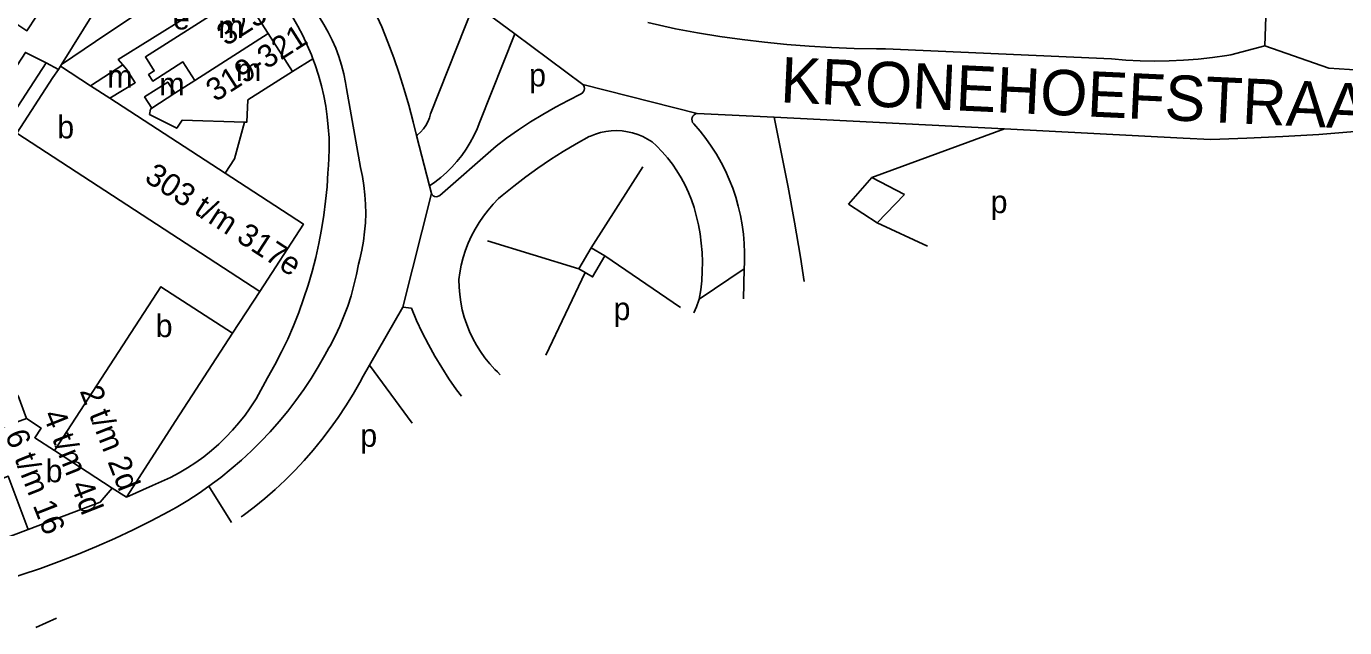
# Model space of a CAD drawing. Extents: x 159294 to 161936, y 384538 to 386517.
# Drawn here: x 160269 to 160501.3, y 384711.5 to 384817.5 of the extents above; entities that cross this region are included whole.
import ezdxf

# ---------------------------------------------------------------- set-up
doc = ezdxf.new("R2010")
doc.units = 0
for name, color, linetype in [('BLT_Basislijn', 7, 'Continuous'), ('BLT_Bebouwing', 7, 'Continuous'), ('BLT_Centroide', 7, 'Continuous'), ('BLT_Huisnummer', 7, 'Continuous'), ('BLT_Huisnummer_reeks', 7, 'Continuous'), ('BLT_Onderverdeling_panden', 7, 'Continuous'), ('BLT_Straatnaam_hoofdweg', 7, 'Continuous'), ('BLT_Vlakafsluiter', 7, 'Continuous')]:
    doc.layers.add(name, color=color, linetype=linetype)

msp = doc.modelspace()

# ---------------------------------------------------------------- linework, layer by layer
at = {"layer": 'BLT_Basislijn'}
for p, q in [((160340.25, 384802.05), (160347.95, 384821.42)), ((160355.09, 384816.13), (160347.95, 384821.42)), ((160487.26, 384814.01), (160487.4, 384819.11)), ((160348.92, 384800.65), (160355.09, 384816.13)), ((160367.06, 384807.23), (160355.09, 384816.13)), ((160420.39, 384813.47), (160460.22, 384811.73)), ((160481.26, 384812.42), (160487.26, 384814.01)), ((160319.5, 384811.75), (160315.9, 384809.48)), ((160325.46, 384806.48), (160327.88, 384792.59)), ((160337.79, 384798.2), (160337.17, 384800.64)), ((160387.19, 384802.11), (160400.76, 384801.43)), ((160400.76, 384801.43), (160441.39, 384799.39)), ((160340.05, 384789.35), (160337.79, 384798.2)), ((160351.79, 384796.35), (160341.86, 384787.67)), ((160368.52, 384778.45), (160377.63, 384792.68)), ((160340.39, 384788.03), (160340.05, 384789.35)), ((160417.98, 384790.81), (160413.87, 384786.11)), ((160423.75, 384787.81), (160417.98, 384790.81)), ((160418.93, 384782.85), (160423.75, 384787.81)), ((160413.87, 384786.11), (160418.93, 384782.85)), ((160350.27, 384779.66), (160366.35, 384774.74)), ((160366.35, 384774.74), (160368.52, 384778.45)), ((160368.52, 384778.45), (160370.95, 384777.04)), ((160370.95, 384777.04), (160384.3, 384767.95)), ((160367.5, 384774.07), (160366.35, 384774.74)), ((160395.5, 384774.71), (160395.36, 384769.48)), ((160367.5, 384774.07), (160360.58, 384759.54)), ((160329.5, 384757.77), (160335.38, 384767.99)), ((160336.87, 384767.83), (160335.38, 384767.99)), ((160328.38, 384755.83), (160329.5, 384757.77)), ((160329.5, 384757.77), (160337.01, 384747.53)), ((160311.5, 384755.52), (160309.49, 384751.82)), ((160309.49, 384751.82), (160308.35, 384750.1))]:
    msp.add_line(p, q, dxfattribs=at)
for points in [[(160320.2, 384837.74), (160321.87, 384835.33), (160323.47, 384832.88), (160325.01, 384830.39), (160326.48, 384827.86), (160327.87, 384825.29), (160329.2, 384822.68), (160330.45, 384820.04), (160331.64, 384817.36), (160332.74, 384814.65), (160333.78, 384811.91), (160334.74, 384809.15), (160335.62, 384806.36), (160336.43, 384803.55), (160337.17, 384800.64)], [(160314.88, 384820.71), (160315.89, 384819.13), (160316.84, 384817.51), (160317.71, 384815.85), (160318.52, 384814.15), (160319.25, 384812.42), (160319.5, 384811.75)], [(160319.7, 384820.42), (160320.6, 384819.14), (160321.44, 384817.81), (160322.21, 384816.44), (160322.91, 384815.03), (160323.53, 384813.59), (160324.08, 384812.12), (160324.56, 384810.63), (160324.96, 384809.11), (160325.28, 384807.57), (160325.46, 384806.48)], [(160378.54, 384818.13), (160383.4, 384817.03), (160387.3, 384816.31), (160391.21, 384815.68), (160395.12, 384815.13), (160399.05, 384814.65), (160402.99, 384814.26), (160406.94, 384813.94), (160410.89, 384813.71), (160414.85, 384813.55), (160418.8, 384813.48), (160420.39, 384813.47)], [(160460.22, 384811.73), (160462.75, 384811.52), (160465.29, 384811.39), (160467.84, 384811.35), (160470.38, 384811.38), (160472.93, 384811.49), (160475.46, 384811.68), (160477.99, 384811.95), (160480.51, 384812.3), (160481.26, 384812.42)], [(160319.5, 384811.75), (160319.91, 384810.66), (160320.49, 384808.88), (160321.02, 384806.98)], [(160509.9, 384809.39), (160502.13, 384809.85), (160498.53, 384810.09)], [(160366.78, 384805.55), (160367.02, 384805.73), (160367.2, 384805.96), (160367.31, 384806.24), (160367.34, 384806.53), (160367.29, 384806.83), (160367.17, 384807.1), (160367.06, 384807.23)], [(160311.5, 384755.52), (160312.83, 384757.83), (160313.98, 384760.09), (160315.07, 384762.37), (160316.08, 384764.69), (160317.02, 384767.05), (160317.88, 384769.43), (160318.67, 384771.83), (160319.38, 384774.26), (160320.01, 384776.71), (160320.57, 384779.18), (160321.04, 384781.67), (160321.44, 384784.17), (160321.76, 384786.68), (160322, 384789.2), (160322.16, 384791.73), (160322.2, 384792.17), (160322.33, 384794.04), (160322.38, 384795.92), (160322.35, 384797.8), (160322.23, 384799.67), (160322.04, 384801.54), (160321.77, 384803.4), (160321.42, 384805.24), (160321.02, 384806.98)], [(160366.78, 384805.55), (160364.49, 384804.42), (160362.24, 384803.22), (160360.02, 384801.95), (160357.85, 384800.61), (160355.72, 384799.21), (160353.64, 384797.73), (160351.79, 384796.35)], [(160304.03, 384791.58), (160305.67, 384794.12), (160307.49, 384800.58)], [(160340.25, 384802.05), (160340.04, 384801.33), (160339.76, 384800.65), (160339.4, 384799.99), (160338.98, 384799.38), (160338.49, 384798.82), (160337.94, 384798.32), (160337.79, 384798.2)], [(160348.92, 384800.65), (160348.43, 384799.39), (160347.86, 384798.17), (160347.22, 384796.98), (160346.52, 384795.83), (160345.74, 384794.73), (160344.9, 384793.67), (160344, 384792.66), (160343.05, 384791.71), (160342.03, 384790.82), (160340.97, 384789.99), (160340.05, 384789.35)], [(160387.19, 384802.11), (160386.91, 384802.03), (160386.67, 384801.87), (160386.47, 384801.65), (160386.34, 384801.39), (160386.29, 384801.1), (160386.31, 384800.81), (160386.42, 384800.54), (160386.64, 384800.26)], [(160386.64, 384800.26), (160387.72, 384799), (160388.75, 384797.69), (160389.71, 384796.33), (160390.6, 384794.93), (160391.43, 384793.48), (160392.18, 384792), (160392.86, 384790.48), (160393.47, 384788.93), (160394.01, 384787.36), (160394.46, 384785.76), (160394.84, 384784.14), (160395.15, 384782.5), (160395.37, 384780.85), (160395.51, 384779.19), (160395.58, 384777.53), (160395.56, 384775.87), (160395.5, 384774.71)], [(160400.76, 384801.43), (160402.03, 384795.32), (160403.23, 384789.15), (160404.35, 384782.97), (160405.4, 384776.77), (160406.06, 384772.53)], [(160368.21, 384798.05), (160365.89, 384796.76), (160363.61, 384795.41), (160361.36, 384793.98), (160359.17, 384792.49), (160357.01, 384790.93), (160354.91, 384789.31), (160352.85, 384787.63), (160352.24, 384787.1)], [(160379.27, 384797.11), (160378.47, 384797.61), (160377.63, 384798.04), (160376.75, 384798.4), (160375.85, 384798.69), (160374.92, 384798.9), (160373.98, 384799.03), (160373.03, 384799.08), (160372.09, 384799.05), (160371.14, 384798.94), (160370.21, 384798.75), (160369.3, 384798.48), (160368.42, 384798.14), (160368.21, 384798.05)], [(160441.39, 384799.39), (160472.85, 384797.77), (160477.71, 384797.51)], [(160477.71, 384797.51), (160484.06, 384797.74), (160490.41, 384798.05), (160496.76, 384798.43), (160503.1, 384798.91), (160509.43, 384799.45), (160510.13, 384799.52)], [(160387.04, 384784.15), (160386.66, 384785.53), (160386.21, 384786.88), (160385.68, 384788.21), (160385.08, 384789.5), (160384.41, 384790.76), (160383.66, 384791.98), (160382.85, 384793.15), (160381.98, 384794.28), (160381.04, 384795.36), (160380.05, 384796.38), (160379.27, 384797.11)], [(160327.88, 384792.59), (160328.23, 384791), (160328.5, 384789.39), (160328.68, 384787.76), (160328.79, 384786.13), (160328.82, 384784.5), (160328.77, 384782.86), (160328.63, 384781.24), (160328.42, 384779.61), (160328.13, 384778.01), (160327.76, 384776.42), (160327.54, 384775.58)], [(160340.39, 384788.03), (160340.52, 384787.79), (160340.71, 384787.6), (160340.95, 384787.48), (160341.21, 384787.43), (160341.48, 384787.47), (160341.73, 384787.57), (160341.86, 384787.67)], [(160352.24, 384787.1), (160351.28, 384786.13), (160350.38, 384785.1), (160349.55, 384784.03), (160348.78, 384782.9), (160348.08, 384781.73), (160347.44, 384780.53), (160346.88, 384779.28), (160346.4, 384778.01), (160345.98, 384776.71), (160345.65, 384775.39), (160345.39, 384774.05), (160345.23, 384772.88)], [(160387.59, 384769.37), (160387.85, 384771.01), (160388.02, 384772.65), (160388.12, 384774.3), (160388.14, 384775.95), (160388.08, 384777.6), (160387.94, 384779.24), (160387.72, 384780.88), (160387.43, 384782.5), (160387.04, 384784.15)], [(160370.95, 384777.04), (160368.78, 384773.32), (160367.5, 384774.07)], [(160327.54, 384775.58), (160327.18, 384773.71), (160326.75, 384771.84), (160326.24, 384770), (160325.65, 384768.18), (160324.99, 384766.39), (160324.25, 384764.62), (160323.44, 384762.89), (160322.56, 384761.19), (160322.33, 384760.79)], [(160345.23, 384772.88), (160345.27, 384771.53), (160345.38, 384770.19), (160345.57, 384768.85), (160345.84, 384767.53), (160346.19, 384766.23), (160346.61, 384764.95), (160347.12, 384763.7), (160347.69, 384762.48), (160348.33, 384761.3), (160349.05, 384760.16), (160349.83, 384759.06), (160350.67, 384758.01), (160351.58, 384757.01), (160352.02, 384756.57)], [(160336.87, 384767.83), (160337.79, 384765.66), (160338.79, 384763.53), (160339.86, 384761.43), (160341, 384759.37), (160342.21, 384757.35), (160343.48, 384755.37), (160344.83, 384753.44), (160345.68, 384752.29)], [(160386.65, 384766.99), (160387.11, 384768.04), (160387.53, 384769.21), (160387.59, 384769.37)], [(160301.2, 384736.43), (160303.3, 384738), (160305.14, 384739.49), (160306.94, 384741.04), (160308.68, 384742.65), (160310.36, 384744.32), (160311.99, 384746.04), (160313.56, 384747.82), (160315.07, 384749.65), (160316.51, 384751.53), (160317.9, 384753.46), (160319.21, 384755.43), (160320.46, 384757.45), (160321.64, 384759.5), (160322.33, 384760.79)], [(160352.02, 384756.57), (160352.52, 384756.04)], [(160306.89, 384731.02), (160307.25, 384731.28), (160309.17, 384732.74), (160311.04, 384734.28), (160312.86, 384735.87), (160314.62, 384737.52), (160316.33, 384739.23), (160317.98, 384740.99), (160319.57, 384742.81), (160321.1, 384744.68), (160322.57, 384746.6), (160323.97, 384748.56), (160325.31, 384750.58), (160326.58, 384752.63), (160327.78, 384754.73), (160328.38, 384755.83)], [(160308.35, 384750.1), (160307.55, 384748.97), (160306.48, 384747.61), (160305.35, 384746.3), (160304.17, 384745.05), (160302.92, 384743.85), (160301.62, 384742.71), (160300.27, 384741.63), (160298.88, 384740.62), (160297.43, 384739.67), (160295.95, 384738.79), (160294.42, 384737.98), (160292.86, 384737.24), (160291.27, 384736.57), (160286.65, 384734.49)], [(160295.45, 384732.69), (160297.48, 384733.92), (160299.46, 384735.21), (160301.2, 384736.43)], [(160263.87, 384719.36), (160268.14, 384720.8), (160271.49, 384721.94), (160274.82, 384723.15), (160278.13, 384724.44), (160281.4, 384725.8), (160284.64, 384727.24), (160287.84, 384728.75), (160291.02, 384730.33), (160294.15, 384731.98), (160295.45, 384732.69)], [(160274.33, 384713.17), (160270.71, 384711.52)]]:
    msp.add_lwpolyline(points, dxfattribs=at)
at = {"layer": 'BLT_Bebouwing'}
for p, q in [((160311.62, 384816.18), (160307.25, 384823.03)), ((160272.49, 384811.01), (160274.7, 384809.88)), ((160274.7, 384809.88), (160275.04, 384810.42)), ((160310.15, 384770.77), (160305.36, 384763.39)), ((160305.36, 384763.39), (160295.38, 384748.02))]:
    msp.add_line(p, q, dxfattribs=at)
for points in [[(160275.23, 384810.74), (160284.89, 384826.37)], [(160266.14, 384815.55), (160267.55, 384817.71), (160269.13, 384816.68), (160270.82, 384819.28), (160266.35, 384822.25), (160261.94, 384825.06)], [(160286.03, 384810.67), (160285.23, 384811.6), (160297.31, 384819.13), (160297.18, 384819.33), (160301.8, 384822.27), (160306.02, 384824.96)], [(160307.25, 384823.03), (160303.03, 384820.35), (160290, 384812.07), (160291.57, 384809.6), (160290.56, 384808.96), (160291.29, 384807.81), (160296.61, 384811.19), (160298.69, 384807.92)], [(160315.9, 384809.48), (160311.62, 384816.18)], [(160249.39, 384786.61), (160251.06, 384785.53), (160268.85, 384812.86), (160272.49, 384811.01)], [(160275.04, 384810.42), (160275.23, 384810.74)], [(160275.04, 384810.42), (160280.34, 384806.97)], [(160283.71, 384804.78), (160288.21, 384807.51), (160286.66, 384809.94), (160286.03, 384810.67)], [(160307.49, 384800.58), (160307.86, 384800.57), (160308.03, 384804.5), (160315.9, 384809.48)], [(160295.17, 384805.68), (160293.93, 384807.63), (160289.85, 384805.04), (160291.14, 384803.02)], [(160298.69, 384807.92), (160295.17, 384805.68)], [(160280.34, 384806.97), (160283.71, 384804.78)], [(160283.71, 384804.78), (160304.03, 384791.58)], [(160291.14, 384803.02), (160290.91, 384802.87), (160290.71, 384801.95)], [(160290.71, 384801.95), (160295.51, 384799.51), (160296.47, 384800.91), (160307.49, 384800.58)], [(160304.03, 384791.58), (160317.84, 384782.61), (160310.15, 384770.77)], [(160269.03, 384748.36), (160267.57, 384752.36), (160249.46, 384767.19), (160247.16, 384763.64), (160240.93, 384767.68), (160239.62, 384765.68)], [(160263.73, 384739.85), (160262.37, 384743.43), (160264.6, 384746.7), (160269.03, 384748.36)], [(160295.38, 384748.02), (160286.65, 384734.49)], [(160284.16, 384736.11), (160282.01, 384733.65)], [(160286.65, 384734.49), (160284.16, 384736.11)], [(160282.01, 384733.65), (160269.34, 384728.84)], [(160269.34, 384728.84), (160259.63, 384725.19), (160257.2, 384725.51), (160249.84, 384730.46)]]:
    msp.add_lwpolyline(points, dxfattribs=at)
at = {"layer": 'BLT_Onderverdeling_panden'}
for p, q in [((160283.18, 384816.13), (160275.23, 384810.74)), ((160311.62, 384816.18), (160298.69, 384807.92)), ((160286.03, 384810.67), (160280.34, 384806.97)), ((160295.17, 384805.68), (160291.14, 384803.02)), ((160284.16, 384736.11), (160273.99, 384742.73))]:
    msp.add_line(p, q, dxfattribs=at)
for points in [[(160302.68, 384829.66), (160293.71, 384824.36), (160294.23, 384823.53), (160283.18, 384816.13)], [(160272.49, 384811.01), (160250.94, 384777.89), (160216.75, 384799.97)], [(160274.7, 384809.88), (160273.7, 384808.45), (160267.32, 384798.64), (160310.15, 384770.77)], [(160273.99, 384742.73), (160292.73, 384771.59), (160305.36, 384763.39)], [(160273.99, 384742.73), (160270.51, 384744.99), (160271.61, 384746.68), (160269.03, 384748.36)], [(160263.73, 384739.85), (160264.53, 384737.69), (160265.84, 384738.19), (160269.34, 384728.84)]]:
    msp.add_lwpolyline(points, dxfattribs=at)
at = {"layer": 'BLT_Vlakafsluiter'}
for p, q in [((160487.26, 384814.01), (160498.53, 384810.09)), ((160367.06, 384807.23), (160387.19, 384802.11)), ((160417.98, 384790.81), (160441.39, 384799.39)), ((160340.39, 384788.03), (160335.38, 384767.99)), ((160418.93, 384782.85), (160427.8, 384778.75)), ((160395.5, 384774.71), (160387.59, 384769.37)), ((160305.16, 384730.07), (160301.2, 384736.43))]:
    msp.add_line(p, q, dxfattribs=at)

# ---------------------------------------------------------------- texts
at = {"layer": 'BLT_Centroide'}
for s, p in [('e', (160294.86, 384816.92)), ('m', (160302.86, 384815.41)), ('m', (160283.3, 384806.65)), ('m', (160305.95, 384807.84)), ('p', (160357.61, 384806.88)), ('m', (160292.46, 384805.31)), ('b', (160274.47, 384797.73)), ('p', (160438.92, 384784.56)), ('p', (160372.48, 384765.71)), ('b', (160291.81, 384762.71)), ('p', (160327.86, 384743.39)), ('b', (160272.42, 384737.14))]:
    msp.add_text(s, height=4, dxfattribs=at).set_placement(p)
at = {"layer": 'BLT_Huisnummer'}
msp.add_text('323', height=4, rotation=32.4656, dxfattribs=at).set_placement((160304.23, 384813.89))
at = {"layer": 'BLT_Huisnummer_reeks'}
for s, rotation, p in [('319-321', 32.5742, (160302.33, 384804.06)), ('303 t/m 317e', 326.9663, (160289.63, 384790.29)), ('2 t/m 2d', 291.4627, (160278.39, 384753.23)), ('4 t/m 4d', 291.4627, (160271.87, 384749.05)), ('6 t/m 16', 291.4627, (160265.22, 384745.54))]:
    msp.add_text(s, height=4, rotation=rotation, dxfattribs=at).set_placement(p)
at = {"layer": 'BLT_Straatnaam_hoofdweg'}
msp.add_text('KRONEHOEFSTRAAT', height=8, rotation=357.3557, dxfattribs=at).set_placement((160401.77, 384804.09))

doc.saveas('drawing.dxf')
